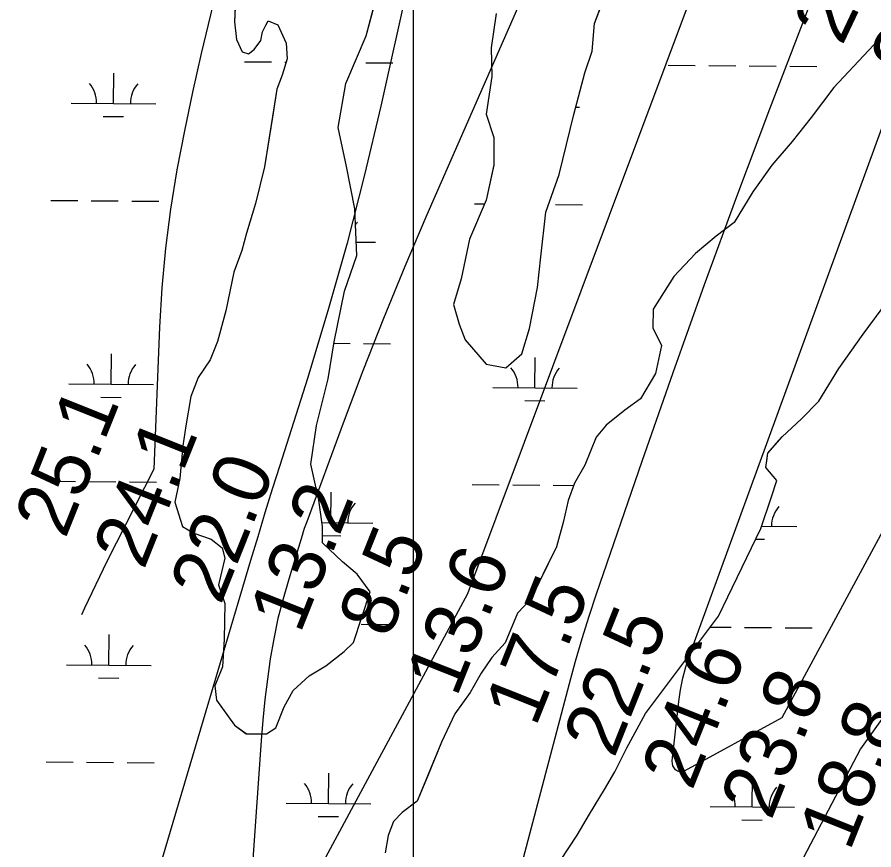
# Model space of a CAD drawing. Extents: x 3271442 to 3309282, y 752266 to 777610.
# Drawn here: x 3285607 to 3286622, y 764422 to 765409 of the extents above; entities that cross this region are included whole.
import ezdxf

# ---------------------------------------------------------------- set-up
doc = ezdxf.new("R2010")
doc.units = 0
for name, color, linetype in [('V-GRID-MAJR', 7, 'Continuous'), ('V-RIVR-RANG', 7, 'Continuous'), ('V-SITE-VEGE', 7, 'Continuous'), ('V-TOPO-DPTH', 7, 'Continuous'), ('V-TOPO-MINR', 7, 'Continuous'), ('V-TOPO-SHOR', 7, 'Continuous'), ('V-WETL-SWMP', 7, 'Continuous')]:
    doc.layers.add(name, color=color, linetype=linetype)

msp = doc.modelspace()

# ---------------------------------------------------------------- linework, layer by layer
at = {"layer": 'V-GRID-MAJR'}
msp.add_spline([(3286078, 757644.7), (3286077.1, 763703.6), (3286076.2, 769765.5), (3286075.4, 775827.4), (3286075.4, 775830.5)], degree=3, dxfattribs=at)
at = {"layer": 'V-SITE-VEGE'}
for p, q in [((3286291.1, 765401.2), (3286310.5, 765452.2)), ((3285866.8, 765445.9), (3285864.9, 765403.3)), ((3286021, 765386.6), (3286036.7, 765446.4)), ((3286174.7, 765413.1), (3286169, 765372.4)), ((3285864.9, 765403.3), (3285867.1, 765382.2)), ((3285897.9, 765391.2), (3285901.9, 765399.1)), ((3285901.9, 765399.1), (3285904.7, 765404.2)), ((3285904.7, 765404.2), (3285916.1, 765399.7)), ((3285916.1, 765399.7), (3285926.2, 765378)), ((3286288.4, 765368.2), (3286291.1, 765401.2)), ((3285896.1, 765381), (3285897.9, 765391.2)), ((3285996.9, 765330.1), (3286021, 765386.6)), ((3285867.1, 765382.2), (3285873.9, 765367.4)), ((3285888.1, 765370.2), (3285896.1, 765381)), ((3285926.2, 765378), (3285927.3, 765359.3)), ((3286627.6, 765381.7), (3286574.8, 765325.4)), ((3285873.9, 765367.4), (3285881.3, 765365.1)), ((3285881.3, 765365.1), (3285888.1, 765370.2)), ((3286169, 765372.4), (3286169.6, 765338.5)), ((3286279.9, 765342.5), (3286288.4, 765368.2)), ((3285927.3, 765359.3), (3285921.5, 765340)), ((3285921.5, 765340), (3285915.2, 765323.5)), ((3286169.6, 765338.5), (3286162.8, 765293.8)), ((3286266.8, 765293.3), (3286279.9, 765342.5)), ((3285987.8, 765278), (3285996.9, 765330.1)), ((3285915.2, 765323.5), (3285900.6, 765231.5)), ((3286574.8, 765325.4), (3286547.9, 765289.8)), ((3286162.8, 765293.8), (3286172.2, 765266.2)), ((3286249.6, 765222.1), (3286266.8, 765293.3)), ((3286547.9, 765289.8), (3286525.3, 765261.3)), ((3285997.5, 765231.7), (3285987.8, 765278)), ((3286172.2, 765266.2), (3286172.1, 765233.5)), ((3286525.3, 765261.3), (3286501.3, 765233.1)), ((3285900.6, 765231.5), (3285889.6, 765187.8)), ((3286007.6, 765181.6), (3285997.5, 765231.7)), ((3286172.1, 765233.5), (3286163.1, 765192)), ((3286501.3, 765233.1), (3286478.8, 765201.6)), ((3286233.6, 765177.7), (3286249.6, 765222.1)), ((3286478.8, 765201.6), (3286456.6, 765165.3)), ((3285889.6, 765187.8), (3285879.3, 765152.6)), ((3286163.1, 765192), (3286143.4, 765145.8)), ((3286009.9, 765126.1), (3286007.6, 765181.6)), ((3286227.8, 765124.8), (3286233.6, 765177.7)), ((3286456.6, 765165.3), (3286435.2, 765149.2)), ((3285879.3, 765152.6), (3285873.5, 765132.2)), ((3286143.4, 765145.8), (3286133.3, 765098.8)), ((3286435.2, 765149.2), (3286410.8, 765128.8)), ((3285873.5, 765132.2), (3285864.3, 765106.6)), ((3285995, 765083.9), (3286009.9, 765126.1)), ((3286223.6, 765088.4), (3286227.8, 765124.8)), ((3286410.8, 765128.8), (3286385.4, 765101.3)), ((3285864.3, 765106.6), (3285854.5, 765060.6)), ((3286133.3, 765098.8), (3286124.3, 765068.3)), ((3286385.4, 765101.3), (3286360.9, 765062.8)), ((3285983, 765024.1), (3285995, 765083.9)), ((3286214.2, 765039.6), (3286223.6, 765088.4)), ((3286124.3, 765068.3), (3286130.8, 765045.1)), ((3286360.9, 765062.8), (3286360.5, 765040.4)), ((3285854.5, 765060.6), (3285844.6, 765024.3)), ((3286130.8, 765045.1), (3286138.1, 765026.4)), ((3286205.3, 765009.9), (3286214.2, 765039.6)), ((3286360.5, 765040.4), (3286370.7, 765019.8)), ((3285844.6, 765024.3), (3285836, 765002.7)), ((3285975.8, 764980), (3285983, 765024.1)), ((3286138.1, 765026.4), (3286162.9, 764997.6)), ((3286370.7, 765019.8), (3286363.5, 764986.4)), ((3285836, 765002.7), (3285821.7, 764981.8)), ((3286186.1, 764993.1), (3286205.3, 765009.9)), ((3286162.9, 764997.6), (3286186.1, 764993.1)), ((3285821.7, 764981.8), (3285813.1, 764959.1)), ((3286363.5, 764986.4), (3286345.8, 764956.4)), ((3285962, 764925), (3285975.8, 764980)), ((3285813.1, 764959.1), (3285807.3, 764924.4)), ((3286345.8, 764956.4), (3286327.3, 764943.2)), ((3286327.3, 764943.2), (3286305.2, 764925.3)), ((3285807.3, 764924.4), (3285803.8, 764900.6)), ((3285955.2, 764879.1), (3285962, 764925)), ((3286305.2, 764925.3), (3286293.4, 764911)), ((3286293.4, 764911), (3286280, 764878)), ((3285803.8, 764900.6), (3285800.2, 764861.9)), ((3285964.9, 764836.4), (3285955.2, 764879.1)), ((3286280, 764878), (3286267.4, 764856.4)), ((3285800.2, 764861.9), (3285794.4, 764834.1)), ((3286267.4, 764856.4), (3286260, 764836.2)), ((3285794.4, 764834.1), (3285803.5, 764805.2)), ((3285969.2, 764805.2), (3285964.9, 764836.4)), ((3286260, 764836.2), (3286254, 764809.8)), ((3286254, 764809.8), (3286246.1, 764781.2)), ((3285803.5, 764805.2), (3285816.7, 764797.4)), ((3285969.1, 764785.7), (3285969.2, 764805.2)), ((3285816.7, 764797.4), (3285837.2, 764790)), ((3285837.2, 764790), (3285850.4, 764780)), ((3285850.4, 764780), (3285853.3, 764767.8)), ((3285992.9, 764763.2), (3285969.1, 764785.7)), ((3286246.1, 764781.2), (3286215.7, 764719.2)), ((3285853.3, 764767.8), (3285846.1, 764735.9)), ((3286010.1, 764748.8), (3285992.9, 764763.2)), ((3286025.4, 764727.8), (3286010.1, 764748.8)), ((3285846.1, 764735.9), (3285853.4, 764713.8)), ((3286005.7, 764667.6), (3286025.4, 764727.8)), ((3286215.7, 764719.2), (3286199.9, 764702.7)), ((3285853.4, 764713.8), (3285852.5, 764671.9)), ((3286199.9, 764702.7), (3286185.4, 764667.5)), ((3285852.5, 764671.9), (3285850.5, 764638.9)), ((3285994.6, 764657), (3286005.7, 764667.6)), ((3286185.4, 764667.5), (3286169.5, 764650)), ((3285972.9, 764640.2), (3285994.6, 764657)), ((3286169.5, 764650), (3286156.9, 764631.6)), ((3285850.5, 764638.9), (3285841.6, 764616.5)), ((3285953.3, 764628.1), (3285972.9, 764640.2)), ((3285934.5, 764610.9), (3285953.3, 764628.1)), ((3286156.9, 764631.6), (3286144, 764608.5)), ((3285841.6, 764616.5), (3285843.7, 764599.6)), ((3285923.8, 764591.5), (3285934.5, 764610.9)), ((3286144, 764608.5), (3286125.8, 764583.3)), ((3285843.7, 764599.6), (3285864.9, 764569.7)), ((3285913.7, 764566.6), (3285923.8, 764591.5)), ((3286125.8, 764583.3), (3286110.2, 764549.5)), ((3285864.9, 764569.7), (3285878.8, 764559.7)), ((3285902.7, 764559.6), (3285913.7, 764566.6)), ((3285878.8, 764559.7), (3285902.7, 764559.6)), ((3286110.2, 764549.5), (3286081.3, 764479.8)), ((3286081.3, 764479.8), (3286063.6, 764466.3)), ((3286063.6, 764466.3), (3286053.2, 764455.7)), ((3286053.2, 764455.7), (3286046.9, 764439.2)), ((3286046.9, 764439.2), (3286043.2, 764418.7))]:
    msp.add_line(p, q, dxfattribs=at)
msp.add_lwpolyline([(3286250, 764408.2), (3286270.7, 764439.7), (3286285.5, 764464.2), (3286302.9, 764493.5), (3286315.5, 764514.4), (3286329.6, 764543), (3286351.5, 764583.7), (3286438.3, 764699.1), (3286488.2, 764802.9), (3286500.8, 764840.3), (3286507.2, 764859.6), (3286494.2, 764875), (3286495.3, 764883.1), (3286496.5, 764892.1), (3286509.7, 764906.9), (3286513.6, 764911.3), (3286536.5, 764932.8), (3286557, 764953.8), (3286580.5, 764992.3), (3286609.6, 765033.1), (3286637.6, 765071.1)], dxfattribs=at)
at = {"layer": 'V-TOPO-DPTH'}
for points in [[(3286280.5, 765603.3), (3286092.7, 765174.3), (3286066.6, 765113.1), (3286041.2, 765051.7), (3286017, 764989.8), (3285993.5, 764927.6), (3285950.5, 764810.7), (3285949, 764806.7), (3285947.6, 764802.7), (3285946.3, 764798.7), (3285945, 764794.6), (3285929.1, 764743), (3285922.4, 764719.7), (3285916.4, 764696.1), (3285911.5, 764672.3), (3285907.3, 764648.4), (3285903.9, 764624.3), (3285900.9, 764600.1)], [(3285939.8, 764351.7), (3286141.4, 764726), (3286443.4, 765533.1)], [(3285900.9, 764600.1), (3285898.5, 764575.9), (3285896.5, 764551.7), (3285883.3, 764365.6)]]:
    msp.add_lwpolyline(points, dxfattribs=at)
at = {"layer": 'V-TOPO-MINR'}
for points in [[(3286062.7, 766158.1), (3286028.9, 766072), (3285996.9, 765985.1), (3285948.8, 765847.5), (3285942.6, 765828.8), (3285936.7, 765810), (3285931.3, 765791), (3285926.2, 765771.9), (3285836.3, 765411.5), (3285825.3, 765365.7), (3285815, 765319.9), (3285805.5, 765273.9), (3285796.6, 765227.7), (3285789.2, 765181.3), (3285783, 765134.8), (3285778.9, 765088.1), (3285776, 765041.2), (3285769.5, 764873.3), (3285713.8, 764763.8), (3285687.2, 764708.6), (3285683.6, 764700.4)], [(3286384.1, 764521.8), (3286383.5, 764524.6), (3286383.4, 764527.6), (3286391.1, 764597.9), (3286393.1, 764611.8), (3286395.8, 764625.5), (3286399.5, 764638.9), (3286403.8, 764652.2), (3286695.5, 765453), (3286784.5, 765539.6), (3286826.9, 765584.5), (3286866.6, 765631.5), (3286902.2, 765681.6), (3286935.2, 765733.9), (3287177.8, 766157.1)], [(3286182.8, 764319.8), (3286261.5, 764619), (3286268.9, 764645.8), (3286276.6, 764672.5), (3286285, 764699), (3286293.7, 764725.3), (3286347.7, 764882.7), (3286384.3, 764987.5), (3286421.6, 765092), (3286459.9, 765196.2), (3286498.9, 765300.1), (3286553.2, 765442.4), (3286565.6, 765475.3), (3286577.9, 765508.3), (3286590, 765541.3), (3286601.9, 765574.4), (3286684.3, 765804.7)], [(3286280.5, 765603.3), (3286092.7, 765174.3), (3286066.6, 765113.1), (3286041.2, 765051.7), (3286017, 764989.8), (3285993.5, 764927.6), (3285950.5, 764810.7), (3285949, 764806.7), (3285947.6, 764802.7), (3285946.3, 764798.7), (3285945, 764794.6), (3285929.1, 764743), (3285922.4, 764719.7), (3285916.4, 764696.1), (3285911.5, 764672.3), (3285907.3, 764648.4), (3285903.9, 764624.3), (3285900.9, 764600.1)], [(3285939.8, 764351.7), (3286141.4, 764726), (3286443.4, 765533.1)], [(3286071.1, 765450.7), (3286038.2, 765303.2), (3286018.9, 765221.9), (3285998.2, 765141), (3285975.4, 765060.6), (3285951.2, 764980.7), (3285918.5, 764877.4), (3285909.6, 764849.3), (3285900.9, 764821.2), (3285892.4, 764793), (3285883.9, 764764.8), (3285752.7, 764322.5)], [(3286736.2, 764991.7), (3286513.3, 764578.7), (3286397.5, 764515.5), (3286394.8, 764514.7), (3286392.2, 764514.5), (3286389.7, 764515.3), (3286387.3, 764516.9), (3286385.5, 764519.2), (3286384.1, 764521.8)], [(3286702.3, 764675.5), (3286606.2, 764541.8), (3286432.6, 764210.5)], [(3285900.9, 764600.1), (3285898.5, 764575.9), (3285896.5, 764551.7), (3285883.3, 764365.6)]]:
    msp.add_lwpolyline(points, dxfattribs=at)
at = {"layer": 'V-TOPO-SHOR'}
for points in [[(3286174.7, 765413.1), (3286169, 765372.4), (3286169.6, 765338.5), (3286162.8, 765293.8), (3286172.2, 765266.2), (3286172.1, 765233.4), (3286163.1, 765192), (3286143.4, 765145.8), (3286133.3, 765098.8), (3286124.3, 765068.3), (3286130.8, 765045.1), (3286138.1, 765026.4), (3286162.9, 764997.6), (3286186.1, 764993.1), (3286205.3, 765009.9), (3286214.2, 765039.6), (3286223.6, 765088.4), (3286227.8, 765124.8), (3286233.6, 765177.7), (3286249.6, 765222.1), (3286266.8, 765293.3), (3286279.9, 765342.5), (3286288.4, 765368.2), (3286291.1, 765401.2), (3286310.5, 765452.2)], [(3285866.8, 765445.9), (3285864.9, 765403.3), (3285867.1, 765382.2), (3285873.9, 765367.4), (3285881.3, 765365.1), (3285888.1, 765370.2), (3285896.1, 765381), (3285897.9, 765391.2), (3285901.9, 765399.1), (3285904.7, 765404.2), (3285916.1, 765399.7), (3285926.2, 765378), (3285927.3, 765359.3), (3285921.5, 765340), (3285915.2, 765323.5), (3285909.9, 765290), (3285900.6, 765231.5), (3285889.6, 765187.8), (3285879.3, 765152.6), (3285873.5, 765132.2), (3285864.3, 765106.6), (3285854.5, 765060.6), (3285844.6, 765024.3), (3285836, 765002.7), (3285821.7, 764981.8), (3285813.1, 764959.1), (3285807.3, 764924.4), (3285803.8, 764900.6), (3285800.2, 764861.9), (3285794.4, 764834.1), (3285803.5, 764805.2), (3285816.7, 764797.4), (3285837.2, 764790), (3285850.4, 764780), (3285853.3, 764767.8), (3285846.1, 764735.9), (3285853.4, 764713.8), (3285852.5, 764671.9), (3285850.5, 764638.9), (3285841.6, 764616.5), (3285843.7, 764599.6), (3285864.9, 764569.7), (3285878.8, 764559.7), (3285902.7, 764559.6), (3285913.7, 764566.6), (3285923.8, 764591.5)], [(3285923.8, 764591.5), (3285934.5, 764610.9), (3285953.3, 764628.1), (3285972.9, 764640.2), (3285994.6, 764657), (3286005.7, 764667.6), (3286025.4, 764727.8), (3286010.1, 764748.8), (3285992.9, 764763.2), (3285969.1, 764785.7), (3285969.2, 764805.2), (3285964.9, 764836.4), (3285955.2, 764879.1), (3285962, 764925), (3285975.8, 764980), (3285983, 765024.1), (3285995, 765083.9), (3286009.9, 765126.1), (3286007.6, 765181.6), (3285997.5, 765231.7), (3285987.8, 765278), (3285996.9, 765330.1), (3286021, 765386.6), (3286036.7, 765446.4)], [(3286627.6, 765381.7), (3286574.8, 765325.4), (3286547.9, 765289.8), (3286525.3, 765261.3), (3286501.3, 765233.1), (3286478.8, 765201.6), (3286456.6, 765165.3), (3286435.2, 765149.2), (3286410.8, 765128.8), (3286385.4, 765101.3), (3286360.9, 765062.8), (3286360.5, 765040.4), (3286370.7, 765019.8), (3286363.5, 764986.4), (3286345.8, 764956.4), (3286327.3, 764943.2), (3286305.2, 764925.3), (3286293.4, 764911), (3286280, 764878), (3286267.4, 764856.4), (3286260, 764836.2), (3286254, 764809.8), (3286246.1, 764781.2), (3286230.2, 764748.5), (3286215.7, 764719.2), (3286199.9, 764702.7), (3286185.4, 764667.5), (3286169.5, 764650), (3286156.9, 764631.6), (3286144, 764608.5), (3286125.8, 764583.3), (3286110.2, 764549.5), (3286093.5, 764509.2), (3286081.3, 764479.8), (3286063.6, 764466.3), (3286053.2, 764455.7), (3286046.9, 764439.2), (3286043.2, 764418.7)]]:
    msp.add_lwpolyline(points, dxfattribs=at)
at = {"layer": 'V-WETL-SWMP'}
for p, q in [((3286291.1, 765401.2), (3286310.5, 765452.2)), ((3285866.8, 765445.9), (3285864.9, 765403.3)), ((3286021, 765386.6), (3286036.7, 765446.4)), ((3286174.7, 765413.1), (3286169, 765372.4)), ((3285864.9, 765403.3), (3285867.1, 765382.2)), ((3285897.9, 765391.2), (3285901.9, 765399.1)), ((3285901.9, 765399.1), (3285904.7, 765404.2)), ((3285904.7, 765404.2), (3285916.1, 765399.7)), ((3285916.1, 765399.7), (3285926.2, 765378)), ((3286288.4, 765368.2), (3286291.1, 765401.2)), ((3285896.1, 765381), (3285897.9, 765391.2)), ((3285996.9, 765330.1), (3286021, 765386.6)), ((3285867.1, 765382.2), (3285873.9, 765367.4)), ((3285888.1, 765370.2), (3285896.1, 765381)), ((3285926.2, 765378), (3285927.3, 765359.3)), ((3286627.6, 765381.7), (3286574.8, 765325.4)), ((3285873.9, 765367.4), (3285881.3, 765365.1)), ((3285881.3, 765365.1), (3285888.1, 765370.2)), ((3286169, 765372.4), (3286169.6, 765338.5)), ((3286279.9, 765342.5), (3286288.4, 765368.2)), ((3285927.3, 765359.3), (3285921.5, 765340)), ((3285876.6, 765355.9), (3285908.6, 765355.6)), ((3285924.6, 765355.5), (3285926.2, 765355.5)), ((3286020.6, 765354.7), (3286052.6, 765354.4)), ((3286378.5, 765351.8), (3286410.5, 765351.5)), ((3286426.5, 765351.4), (3286458.5, 765351.1)), ((3286474.5, 765351), (3286506.5, 765350.7)), ((3286522.5, 765350.6), (3286554.5, 765350.3)), ((3285721.6, 765306.4), (3285721.9, 765342.4)), ((3285921.5, 765340), (3285915.2, 765323.5)), ((3286169.6, 765338.5), (3286162.8, 765293.8)), ((3286266.8, 765293.3), (3286279.9, 765342.5)), ((3285987.8, 765278), (3285996.9, 765330.1)), ((3285915.2, 765323.5), (3285900.6, 765231.5)), ((3286574.8, 765325.4), (3286547.9, 765289.8)), ((3285671.6, 765306.8), (3285771.6, 765306)), ((3286269.1, 765301.9), (3286273.5, 765301.9)), ((3285709.4, 765291.1), (3285733.4, 765290.9)), ((3286162.8, 765293.8), (3286172.2, 765266.2)), ((3286249.6, 765222.1), (3286266.8, 765293.3)), ((3286547.9, 765289.8), (3286525.3, 765261.3)), ((3285997.5, 765231.7), (3285987.8, 765278)), ((3286172.2, 765266.2), (3286172.1, 765233.4)), ((3286525.3, 765261.3), (3286501.3, 765233.1)), ((3285900.6, 765231.5), (3285889.6, 765187.8)), ((3286007.6, 765181.6), (3285997.5, 765231.7)), ((3286172.1, 765233.4), (3286163.1, 765192)), ((3286501.3, 765233.1), (3286478.8, 765201.6)), ((3286233.6, 765177.7), (3286249.6, 765222.1)), ((3286478.8, 765201.6), (3286456.6, 765165.3)), ((3285647.2, 765191.6), (3285679.2, 765191.3)), ((3285695.2, 765191.2), (3285727.2, 765190.9)), ((3285743.2, 765190.8), (3285775.2, 765190.6)), ((3285889.6, 765187.8), (3285879.3, 765152.6)), ((3286163.1, 765192), (3286143.4, 765145.8)), ((3286149.1, 765187.5), (3286161.1, 765187.4)), ((3286245.1, 765186.7), (3286277.1, 765186.4)), ((3286009.9, 765126.1), (3286007.6, 765181.6)), ((3286227.8, 765124.8), (3286233.6, 765177.7)), ((3286456.6, 765165.3), (3286435.2, 765149.2)), ((3285879.3, 765152.6), (3285873.5, 765132.2)), ((3286143.4, 765145.8), (3286133.3, 765098.8)), ((3286435.2, 765149.2), (3286410.8, 765128.8)), ((3286009.3, 765142.2), (3286031.7, 765142)), ((3285873.5, 765132.2), (3285864.3, 765106.6)), ((3285995, 765083.9), (3286009.9, 765126.1)), ((3286223.6, 765088.4), (3286227.8, 765124.8)), ((3286410.8, 765128.8), (3286385.4, 765101.3)), ((3285864.3, 765106.6), (3285854.5, 765060.6)), ((3286133.3, 765098.8), (3286124.3, 765068.3)), ((3286385.4, 765101.3), (3286360.9, 765062.8)), ((3285983, 765024.1), (3285995, 765083.9)), ((3286214.2, 765039.6), (3286223.6, 765088.4)), ((3286124.3, 765068.3), (3286130.8, 765045.1)), ((3286360.9, 765062.8), (3286360.5, 765040.4)), ((3286609.6, 765033.1), (3286637.6, 765071.1)), ((3285854.5, 765060.6), (3285844.6, 765024.3)), ((3286130.8, 765045.1), (3286138.1, 765026.4)), ((3286205.3, 765009.9), (3286214.2, 765039.6)), ((3286360.5, 765040.4), (3286370.7, 765019.8)), ((3286580.5, 764992.3), (3286609.6, 765033.1)), ((3285844.6, 765024.3), (3285836, 765002.7)), ((3285975.8, 764980), (3285983, 765024.1)), ((3285982.7, 765022.3), (3286001.8, 765022.2)), ((3286017.8, 765022), (3286049.8, 765021.8)), ((3286138.1, 765026.4), (3286163, 764997.6)), ((3286370.7, 765019.8), (3286363.5, 764986.4)), ((3285718.8, 764973.8), (3285719.1, 765009.8)), ((3285836, 765002.7), (3285821.7, 764981.8)), ((3286186.1, 764993.1), (3286205.3, 765009.9)), ((3286220.7, 764969.6), (3286221, 765005.6)), ((3286163, 764997.6), (3286186.1, 764993.1)), ((3286557, 764953.8), (3286580.5, 764992.3)), ((3285821.7, 764981.8), (3285813.1, 764959.1)), ((3286363.5, 764986.4), (3286345.8, 764956.4)), ((3285668.8, 764974.2), (3285768.8, 764973.4)), ((3285962, 764925), (3285975.8, 764980)), ((3286170.7, 764970), (3286270.7, 764969.2)), ((3285706.7, 764958.4), (3285730.7, 764958.2)), ((3285813.1, 764959.1), (3285807.3, 764924.4)), ((3286208.6, 764954.3), (3286232.6, 764954.1)), ((3286345.8, 764956.4), (3286327.3, 764943.2)), ((3286536.5, 764932.8), (3286557, 764953.8)), ((3286327.3, 764943.2), (3286305.2, 764925.3)), ((3286513.6, 764911.3), (3286536.5, 764932.8)), ((3285807.3, 764924.4), (3285803.8, 764900.6)), ((3285955.2, 764879.1), (3285962, 764925)), ((3286305.2, 764925.3), (3286293.4, 764911)), ((3286293.4, 764911), (3286280, 764878)), ((3286496.5, 764892.1), (3286513.6, 764911.3)), ((3285803.8, 764900.6), (3285800.2, 764861.9)), ((3286494.2, 764875), (3286496.5, 764892.1)), ((3285964.9, 764836.4), (3285955.2, 764879.1)), ((3286280, 764878), (3286267.4, 764856.4)), ((3286507.2, 764859.6), (3286494.2, 764875)), ((3285644.5, 764858.9), (3285676.5, 764858.7)), ((3285800.2, 764861.9), (3285794.4, 764834.1)), ((3286500.8, 764840.3), (3286507.2, 764859.6)), ((3285692.5, 764858.5), (3285724.5, 764858.3)), ((3285740.5, 764858.2), (3285772.5, 764857.9)), ((3286146.4, 764854.8), (3286178.4, 764854.5)), ((3286194.4, 764854.4), (3286226.4, 764854.1)), ((3286242.4, 764854), (3286266.5, 764853.8)), ((3286267.4, 764856.4), (3286260, 764836.2)), ((3285978.9, 764809.8), (3285979.2, 764845.8)), ((3286488.2, 764802.9), (3286500.8, 764840.3)), ((3285794.4, 764834.1), (3285803.5, 764805.2)), ((3285969.2, 764805.2), (3285964.9, 764836.4)), ((3286260, 764836.2), (3286254, 764809.8)), ((3285968.5, 764809.8), (3286028.9, 764809.3)), ((3286254, 764809.8), (3286246.1, 764781.2)), ((3285803.5, 764805.2), (3285816.7, 764797.4)), ((3285969.1, 764785.7), (3285969.2, 764805.2)), ((3286438.3, 764699.1), (3286488.2, 764802.9)), ((3286489.1, 764805.6), (3286530.8, 764805.2)), ((3285816.7, 764797.4), (3285837.2, 764790)), ((3285837.2, 764790), (3285850.4, 764780)), ((3285969.1, 764794.4), (3285990.8, 764794.2)), ((3286482.1, 764790.2), (3286492.7, 764790.1)), ((3285850.4, 764780), (3285853.3, 764767.8)), ((3285992.9, 764763.2), (3285969.1, 764785.7)), ((3286246.1, 764781.2), (3286215.7, 764719.2)), ((3285853.3, 764767.8), (3285846.1, 764735.9)), ((3286010.1, 764748.8), (3285992.9, 764763.2)), ((3286025.4, 764727.8), (3286010.1, 764748.8)), ((3285846.1, 764735.9), (3285853.4, 764713.8)), ((3286005.7, 764667.6), (3286025.4, 764727.8)), ((3286215.7, 764719.2), (3286199.9, 764702.7)), ((3285853.4, 764713.8), (3285852.5, 764671.9)), ((3286199.9, 764702.7), (3286185.4, 764667.5)), ((3286351.5, 764583.7), (3286438.3, 764699.1)), ((3286015.1, 764689.4), (3286047.1, 764689.1)), ((3285716.1, 764641.1), (3285716.4, 764677.1)), ((3286428.5, 764686), (3286453, 764685.8)), ((3286469, 764685.6), (3286501, 764685.4)), ((3286517, 764685.2), (3286549, 764685)), ((3285852.5, 764671.9), (3285850.5, 764638.9)), ((3285994.6, 764657), (3286005.7, 764667.6)), ((3286185.4, 764667.5), (3286169.5, 764650)), ((3285972.9, 764640.2), (3285994.6, 764657)), ((3286169.5, 764650), (3286156.9, 764631.6)), ((3285666.1, 764641.5), (3285766.1, 764640.7)), ((3285850.5, 764638.9), (3285841.6, 764616.5)), ((3285953.3, 764628.1), (3285972.9, 764640.2)), ((3285704, 764625.8), (3285728, 764625.6)), ((3285934.5, 764610.9), (3285953.3, 764628.1)), ((3286156.9, 764631.6), (3286144, 764608.5)), ((3285841.6, 764616.5), (3285843.7, 764599.6)), ((3285923.8, 764591.5), (3285934.5, 764610.9)), ((3286144, 764608.5), (3286125.8, 764583.3)), ((3285843.7, 764599.6), (3285864.9, 764569.7)), ((3285913.7, 764566.6), (3285923.8, 764591.5)), ((3286125.8, 764583.3), (3286110.2, 764549.5)), ((3286329.6, 764543), (3286351.5, 764583.7)), ((3285864.9, 764569.7), (3285878.8, 764559.8)), ((3285902.7, 764559.6), (3285913.7, 764566.6)), ((3285878.8, 764559.8), (3285902.7, 764559.6)), ((3286110.2, 764549.5), (3286081.3, 764479.8)), ((3286315.5, 764514.4), (3286329.6, 764543)), ((3285641.7, 764526.3), (3285673.7, 764526)), ((3285689.7, 764525.9), (3285721.7, 764525.6)), ((3285737.7, 764525.5), (3285769.7, 764525.2)), ((3286302.9, 764493.5), (3286315.5, 764514.4)), ((3285976.2, 764477.1), (3285976.5, 764513.1)), ((3286478.1, 764473), (3286478.4, 764509)), ((3286285.5, 764464.2), (3286302.9, 764493.5)), ((3285926.2, 764477.5), (3286026.2, 764476.7)), ((3286081.3, 764479.8), (3286063.6, 764466.3)), ((3286428.1, 764473.4), (3286528.1, 764472.5)), ((3286063.6, 764466.3), (3286053.2, 764455.7)), ((3286270.7, 764439.7), (3286285.5, 764464.2)), ((3285964.1, 764461.8), (3285988.1, 764461.6)), ((3286053.2, 764455.7), (3286046.9, 764439.2)), ((3286465.9, 764457.6), (3286489.9, 764457.4)), ((3286046.9, 764439.2), (3286043.2, 764418.7)), ((3286250, 764408.2), (3286270.7, 764439.7))]:
    msp.add_line(p, q, dxfattribs=at)
for centre, start, end in [((3285666.3, 765307.4), 358.7563, 40.2999), ((3285776.8, 765306.4), 138.7563, 180.2999), ((3286036.9, 765142.4), 138.7563, 144.0342), ((3285663.6, 764974.7), 358.7563, 40.2999), ((3285774.1, 764973.8), 138.7563, 180.2999), ((3286165.5, 764970.6), 358.7563, 40.2999), ((3286276, 764969.7), 138.7563, 180.2999), ((3286034.2, 764809.8), 138.7563, 180.2999), ((3286536.1, 764805.6), 138.7563, 180.2999), ((3285660.8, 764642), 358.7563, 40.2999), ((3285771.3, 764641.1), 138.7563, 180.2999), ((3285920.9, 764478), 358.7563, 40.2999), ((3286031.4, 764477.1), 138.7563, 180.2999), ((3286422.8, 764473.9), 358.7563, 40.2999), ((3286533.3, 764473), 138.7563, 180.2999)]:
    msp.add_arc(centre, 35.2, start, end, dxfattribs=at)

# ---------------------------------------------------------------- texts
at = {"layer": 'V-RIVR-RANG'}
for s, rotation, p in [('20.9', 64.6783, (3286584.4, 765373.7)), ('23.9', 64.6783, (3286674.9, 765331.1)), ('25.1', 68.2483, (3285664.5, 764789.6)), ('24.1', 68.2483, (3285757.5, 764752.8)), ('22.0', 68.2483, (3285848.5, 764711.1)), ('13.2', 68.2483, (3285942.5, 764676.9)), ('8.5', 68.2483, (3286047.8, 764671)), ('13.6', 68.2483, (3286127.8, 764601.6)), ('17.5', 68.2483, (3286221.5, 764566.5)), ('22.5', 68.2483, (3286314.4, 764529.7)), ('24.6', 68.2483, (3286406.7, 764491.1)), ('23.8', 68.2483, (3286500.4, 764456)), ('18.8', 68.2483, (3286593.4, 764419.2))]:
    msp.add_text(s, height=67, rotation=rotation, dxfattribs=at).set_placement(p)

doc.saveas('drawing.dxf')
